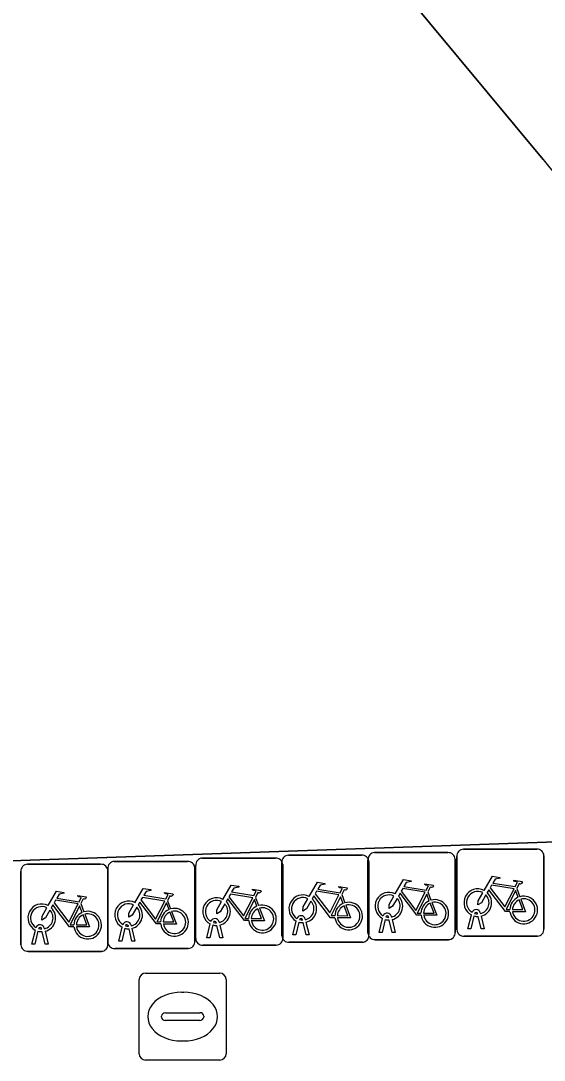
# Model space of a CAD drawing. Extents: x 160554 to 161248, y 385329 to 386506.
# Drawn here: x 160970.29 to 160976.3, y 386236.23 to 386248.17 of the extents above; entities that cross this region are included whole.
import ezdxf

# ---------------------------------------------------------------- set-up
doc = ezdxf.new("R2010")
doc.units = 0
for name, color, linetype in [('IMGEO_Brandkraan', 7, 'Continuous'), ('IMGEO_Fietsenrek', 7, 'Continuous'), ('IMGEO_Groenvoorziening', 7, 'Continuous'), ('IMGEO_Rijbaan_lokaal_open', 7, 'Continuous'), ('IMGEO_Voetpad_open', 7, 'Continuous')]:
    doc.layers.add(name, color=color, linetype=linetype)

msp = doc.modelspace()

# ---------------------------------------------------------------- linework, layer by layer
at = {"layer": 'IMGEO_Brandkraan'}
for p, q in [((160971.649, 386236.306), (160971.649, 386237.158)), ((160971.724, 386237.232), (160972.576, 386237.232)), ((160972.65, 386237.158), (160972.65, 386236.306)), ((160972.137, 386237.012), (160972.162, 386237.012)), ((160971.908, 386236.726), (160971.908, 386236.738)), ((160972.346, 386236.689), (160971.948, 386236.689)), ((160971.951, 386236.775), (160972.349, 386236.775)), ((160972.392, 386236.738), (160972.392, 386236.726)), ((160972.16, 386236.452), (160972.135, 386236.452)), ((160972.576, 386236.232), (160971.724, 386236.232))]:
    msp.add_line(p, q, dxfattribs=at)
for points in [[(160971.649, 386236.306), (160971.649, 386237.158)], [(160971.724, 386237.232), (160972.576, 386237.232)], [(160972.65, 386237.158), (160972.65, 386236.306)], [(160972.576, 386236.232), (160971.724, 386236.232)]]:
    msp.add_lwpolyline(points, dxfattribs=at)
for centre, radius, start, end in [((160971.726, 386237.156), 0.0765, 91.552, 178.448), ((160971.726, 386237.156), 0.0765, 91.552, 178.448), ((160972.574, 386237.156), 0.0765, 1.552, 88.448), ((160972.574, 386237.156), 0.0765, 1.552, 88.448), ((160971.948, 386236.735), 0.0403, 85.8775, 175.7526), ((160971.945, 386236.725), 0.0366, 178.938, 274.7102), ((160972.349, 386236.732), 0.043, 264.8664, 352.4533), ((160972.353, 386236.737), 0.0386, 1.7309, 96.639), ((160971.726, 386236.308), 0.0765, 181.552, 268.448), ((160971.726, 386236.308), 0.0765, 181.552, 268.448), ((160972.574, 386236.308), 0.0765, 271.552, 358.448), ((160972.574, 386236.308), 0.0765, 271.552, 358.448)]:
    msp.add_arc(centre, radius, start, end, dxfattribs=at)
for centre, major_axis, ratio, start_param, end_param in [((160972.136, 386236.732), (-0.387, 0.002), 0.722429, 4.712389, 7.853982), ((160972.161, 386236.732), (-0.39, 0.002), 0.717154, 1.570796, 4.712389)]:
    msp.add_ellipse(centre, major_axis=major_axis, ratio=ratio, start_param=start_param, end_param=end_param, dxfattribs=at)
at = {"layer": 'IMGEO_Fietsenrek'}
for p, q in [((160973.364, 386238.586), (160974.205, 386238.586)), ((160974.205, 386238.586), (160973.364, 386238.586)), ((160974.353, 386238.616), (160975.194, 386238.616)), ((160975.194, 386238.616), (160974.353, 386238.616)), ((160975.374, 386238.656), (160976.215, 386238.656)), ((160976.215, 386238.656), (160975.374, 386238.656)), ((160976.299, 386238.581), (160976.299, 386237.74)), ((160976.299, 386237.74), (160976.299, 386238.581)), ((160970.367, 386238.482), (160971.208, 386238.482)), ((160971.208, 386238.482), (160970.367, 386238.482)), ((160971.364, 386238.515), (160972.205, 386238.515)), ((160972.205, 386238.515), (160971.364, 386238.515)), ((160972.299, 386237.628), (160972.299, 386238.469)), ((160972.299, 386238.469), (160972.299, 386237.628)), ((160972.374, 386238.553), (160973.215, 386238.553)), ((160973.215, 386238.553), (160972.374, 386238.553)), ((160973.289, 386237.661), (160973.289, 386238.502)), ((160973.289, 386238.502), (160973.289, 386237.661)), ((160973.299, 386238.478), (160973.299, 386237.637)), ((160973.299, 386237.637), (160973.299, 386238.478)), ((160974.278, 386237.691), (160974.278, 386238.532)), ((160974.278, 386238.532), (160974.278, 386237.691)), ((160974.289, 386238.511), (160974.289, 386237.67)), ((160974.289, 386237.67), (160974.289, 386238.511)), ((160975.278, 386238.541), (160975.278, 386237.7)), ((160975.278, 386237.7), (160975.278, 386238.541)), ((160975.299, 386237.731), (160975.299, 386238.572)), ((160975.299, 386238.572), (160975.299, 386237.731)), ((160970.292, 386237.557), (160970.292, 386238.398)), ((160970.292, 386238.398), (160970.292, 386237.557)), ((160971.289, 386237.59), (160971.289, 386238.431)), ((160971.289, 386238.431), (160971.289, 386237.59)), ((160971.292, 386238.407), (160971.292, 386237.566)), ((160971.292, 386237.566), (160971.292, 386238.407)), ((160972.289, 386238.44), (160972.289, 386237.599)), ((160972.289, 386237.599), (160972.289, 386238.44)), ((160972.986, 386238.102), (160973.022, 386238.007)), ((160973.976, 386238.135), (160974.012, 386238.04)), ((160974.965, 386238.165), (160975.001, 386238.07)), ((160975.986, 386238.205), (160976.022, 386238.11)), ((160970.979, 386238.031), (160971.015, 386237.936)), ((160971.976, 386238.064), (160972.012, 386237.969)), ((160974.516, 386237.872), (160974.515, 386237.876)), ((160974.547, 386237.883), (160974.548, 386237.876)), ((160975.426, 386237.74), (160975.465, 386237.9)), ((160975.495, 386237.888), (160975.46, 386237.74)), ((160975.537, 386237.912), (160975.536, 386237.916)), ((160975.578, 386237.74), (160975.544, 386237.882)), ((160975.568, 386237.923), (160975.569, 386237.916)), ((160975.576, 386237.886), (160975.611, 386237.74)), ((160970.53, 386237.738), (160970.529, 386237.742)), ((160970.561, 386237.749), (160970.562, 386237.742)), ((160971.416, 386237.599), (160971.455, 386237.759)), ((160971.485, 386237.747), (160971.45, 386237.599)), ((160971.527, 386237.771), (160971.526, 386237.775)), ((160971.558, 386237.782), (160971.559, 386237.775)), ((160971.566, 386237.745), (160971.601, 386237.599)), ((160972.426, 386237.637), (160972.465, 386237.797)), ((160972.495, 386237.785), (160972.46, 386237.637)), ((160972.537, 386237.809), (160972.536, 386237.813)), ((160972.578, 386237.637), (160972.544, 386237.779)), ((160972.568, 386237.82), (160972.569, 386237.813)), ((160972.576, 386237.783), (160972.611, 386237.637)), ((160973.416, 386237.67), (160973.455, 386237.83)), ((160973.485, 386237.818), (160973.45, 386237.67)), ((160973.527, 386237.842), (160973.526, 386237.846)), ((160973.568, 386237.67), (160973.534, 386237.812)), ((160973.558, 386237.853), (160973.559, 386237.846)), ((160973.566, 386237.816), (160973.601, 386237.67)), ((160974.405, 386237.7), (160974.444, 386237.86)), ((160974.474, 386237.848), (160974.439, 386237.7)), ((160974.557, 386237.7), (160974.523, 386237.842)), ((160974.555, 386237.846), (160974.59, 386237.7)), ((160970.419, 386237.566), (160970.458, 386237.726)), ((160970.488, 386237.714), (160970.453, 386237.566)), ((160970.571, 386237.566), (160970.537, 386237.708)), ((160970.569, 386237.712), (160970.604, 386237.566)), ((160971.568, 386237.599), (160971.534, 386237.741)), ((160972.46, 386237.637), (160972.426, 386237.637)), ((160972.611, 386237.637), (160972.578, 386237.637)), ((160973.45, 386237.67), (160973.416, 386237.67)), ((160973.601, 386237.67), (160973.568, 386237.67)), ((160974.439, 386237.7), (160974.405, 386237.7)), ((160974.59, 386237.7), (160974.557, 386237.7)), ((160976.224, 386237.656), (160975.383, 386237.656)), ((160975.383, 386237.656), (160976.224, 386237.656)), ((160975.46, 386237.74), (160975.426, 386237.74)), ((160975.611, 386237.74), (160975.578, 386237.74)), ((160970.453, 386237.566), (160970.419, 386237.566)), ((160970.604, 386237.566), (160970.571, 386237.566)), ((160972.214, 386237.515), (160971.373, 386237.515)), ((160971.373, 386237.515), (160972.214, 386237.515)), ((160971.45, 386237.599), (160971.416, 386237.599)), ((160971.601, 386237.599), (160971.568, 386237.599)), ((160973.224, 386237.553), (160972.383, 386237.553)), ((160972.383, 386237.553), (160973.224, 386237.553)), ((160974.214, 386237.586), (160973.373, 386237.586)), ((160973.373, 386237.586), (160974.214, 386237.586)), ((160975.203, 386237.616), (160974.362, 386237.616)), ((160974.362, 386237.616), (160975.203, 386237.616)), ((160971.217, 386237.482), (160970.376, 386237.482)), ((160970.376, 386237.482), (160971.217, 386237.482))]:
    msp.add_line(p, q, dxfattribs=at)
for points in [[(160975.612, 386238.182), (160975.707, 386238.346), (160975.793, 386238.332), (160975.795, 386238.323), (160975.739, 386238.312), (160975.712, 386238.267), (160975.968, 386238.226)], [(160972.612, 386238.079), (160972.707, 386238.243), (160972.793, 386238.229), (160972.795, 386238.22), (160972.739, 386238.209), (160972.712, 386238.164), (160972.968, 386238.123)], [(160973.602, 386238.112), (160973.697, 386238.276), (160973.783, 386238.262), (160973.785, 386238.253), (160973.729, 386238.242), (160973.702, 386238.197), (160973.958, 386238.156)], [(160973.958, 386238.156), (160973.983, 386238.205), (160973.977, 386238.209), (160973.954, 386238.213), (160973.942, 386238.22), (160973.941, 386238.223), (160973.943, 386238.228), (160974.038, 386238.213), (160974.04, 386238.203), (160974.03, 386238.19), (160974.018, 386238.184), (160974.004, 386238.19), (160973.976, 386238.135)], [(160974.591, 386238.142), (160974.686, 386238.306), (160974.772, 386238.292), (160974.774, 386238.283), (160974.718, 386238.272), (160974.691, 386238.227), (160974.947, 386238.186)], [(160974.947, 386238.186), (160974.972, 386238.235), (160974.966, 386238.239), (160974.943, 386238.243), (160974.931, 386238.25), (160974.93, 386238.253), (160974.932, 386238.258), (160975.027, 386238.243), (160975.029, 386238.233), (160975.019, 386238.22), (160975.007, 386238.214), (160974.993, 386238.22), (160974.965, 386238.165)], [(160975.955, 386238.201), (160975.698, 386238.242), (160975.681, 386238.213), (160975.848, 386237.993), (160975.955, 386238.201)], [(160975.968, 386238.226), (160975.993, 386238.275), (160975.987, 386238.279), (160975.964, 386238.283), (160975.952, 386238.29), (160975.951, 386238.293), (160975.953, 386238.298), (160976.048, 386238.283), (160976.05, 386238.273), (160976.04, 386238.26), (160976.028, 386238.254), (160976.014, 386238.26), (160975.986, 386238.205)], [(160970.605, 386238.008), (160970.7, 386238.172), (160970.786, 386238.158), (160970.788, 386238.149), (160970.732, 386238.138), (160970.705, 386238.093), (160970.961, 386238.052)], [(160970.961, 386238.052), (160970.986, 386238.101), (160970.98, 386238.105), (160970.957, 386238.109), (160970.945, 386238.116), (160970.944, 386238.119), (160970.946, 386238.124), (160971.041, 386238.109), (160971.043, 386238.099), (160971.033, 386238.086), (160971.021, 386238.08), (160971.007, 386238.086), (160970.979, 386238.031)], [(160971.602, 386238.041), (160971.697, 386238.205), (160971.783, 386238.191), (160971.785, 386238.182), (160971.729, 386238.171), (160971.702, 386238.126), (160971.958, 386238.085)], [(160971.945, 386238.06), (160971.688, 386238.101), (160971.671, 386238.072), (160971.838, 386237.852), (160971.945, 386238.06)], [(160971.958, 386238.085), (160971.983, 386238.134), (160971.977, 386238.138), (160971.954, 386238.142), (160971.942, 386238.149), (160971.941, 386238.152), (160971.943, 386238.157), (160972.038, 386238.142), (160972.04, 386238.132), (160972.03, 386238.119), (160972.018, 386238.113), (160972.004, 386238.119), (160971.976, 386238.064)], [(160972.955, 386238.098), (160972.698, 386238.139), (160972.681, 386238.11), (160972.848, 386237.89), (160972.955, 386238.098)], [(160972.968, 386238.123), (160972.993, 386238.172), (160972.987, 386238.176), (160972.964, 386238.18), (160972.952, 386238.187), (160972.951, 386238.19), (160972.953, 386238.195), (160973.048, 386238.18), (160973.05, 386238.17), (160973.04, 386238.157), (160973.028, 386238.151), (160973.014, 386238.157), (160972.986, 386238.102)], [(160973.898, 386237.868), (160973.848, 386237.868), (160973.657, 386238.119), (160973.638, 386238.087)], [(160973.945, 386238.131), (160973.688, 386238.172), (160973.671, 386238.143), (160973.838, 386237.923), (160973.945, 386238.131)], [(160973.993, 386238.033), (160973.963, 386238.11), (160973.854, 386237.892), (160973.897, 386237.892)], [(160974.612, 386238.09), (160974.56, 386238), (160974.52, 386237.975), (160974.521, 386238.022), (160974.576, 386238.116)], [(160974.887, 386237.898), (160974.837, 386237.898), (160974.646, 386238.149), (160974.627, 386238.117)], [(160974.934, 386238.161), (160974.677, 386238.202), (160974.66, 386238.173), (160974.827, 386237.953), (160974.934, 386238.161)], [(160974.982, 386238.063), (160974.952, 386238.14), (160974.843, 386237.922), (160974.886, 386237.922)], [(160975.633, 386238.13), (160975.581, 386238.04), (160975.541, 386238.015), (160975.542, 386238.062), (160975.597, 386238.156)], [(160975.908, 386237.938), (160975.858, 386237.938), (160975.667, 386238.189), (160975.648, 386238.157)], [(160976.003, 386238.103), (160975.973, 386238.18), (160975.864, 386237.962), (160975.907, 386237.962)], [(160970.626, 386237.956), (160970.574, 386237.866), (160970.534, 386237.841), (160970.535, 386237.888), (160970.59, 386237.982)], [(160970.901, 386237.764), (160970.851, 386237.764), (160970.66, 386238.015), (160970.641, 386237.983)], [(160970.948, 386238.027), (160970.691, 386238.068), (160970.674, 386238.039), (160970.841, 386237.819), (160970.948, 386238.027)], [(160970.996, 386237.929), (160970.966, 386238.006), (160970.857, 386237.788), (160970.9, 386237.788)], [(160971.623, 386237.989), (160971.571, 386237.899), (160971.531, 386237.874), (160971.532, 386237.921), (160971.587, 386238.015)], [(160971.898, 386237.797), (160971.848, 386237.797), (160971.657, 386238.048), (160971.638, 386238.016)], [(160971.993, 386237.962), (160971.963, 386238.039), (160971.854, 386237.821), (160971.897, 386237.821)], [(160972.633, 386238.027), (160972.581, 386237.937), (160972.541, 386237.912), (160972.542, 386237.959), (160972.597, 386238.053)], [(160972.908, 386237.835), (160972.858, 386237.835), (160972.667, 386238.086), (160972.648, 386238.054)], [(160973.003, 386238), (160972.973, 386238.077), (160972.864, 386237.859), (160972.907, 386237.859)], [(160973.623, 386238.06), (160973.571, 386237.97), (160973.531, 386237.945), (160973.532, 386237.992), (160973.587, 386238.086)], [(160973.927, 386237.892), (160974.047, 386237.891), (160974.003, 386238.005)], [(160974.023, 386238.012), (160974.078, 386237.867), (160973.928, 386237.867)], [(160974.916, 386237.922), (160975.036, 386237.921), (160974.992, 386238.035)], [(160975.012, 386238.042), (160975.067, 386237.897), (160974.917, 386237.897)], [(160975.937, 386237.962), (160976.057, 386237.961), (160976.013, 386238.075)], [(160976.033, 386238.082), (160976.088, 386237.937), (160975.938, 386237.937)], [(160970.93, 386237.788), (160971.05, 386237.787), (160971.006, 386237.901)], [(160971.026, 386237.908), (160971.081, 386237.763), (160970.931, 386237.763)], [(160971.927, 386237.821), (160972.047, 386237.82), (160972.003, 386237.934)], [(160972.023, 386237.941), (160972.078, 386237.796), (160971.928, 386237.796)], [(160972.937, 386237.859), (160973.057, 386237.858), (160973.013, 386237.972)], [(160973.033, 386237.979), (160973.088, 386237.834), (160972.938, 386237.834)]]:
    msp.add_lwpolyline(points, dxfattribs=at)
for centre, radius, start, end in [((160973.367, 386238.508), 0.0779, 92.4484, 184.2845), ((160973.367, 386238.508), 0.0779, 92.4484, 184.2845), ((160974.211, 386238.508), 0.0779, 2.4484, 94.2845), ((160974.211, 386238.508), 0.0779, 2.4484, 94.2845), ((160974.356, 386238.538), 0.0779, 92.4484, 184.2845), ((160974.356, 386238.538), 0.0779, 92.4484, 184.2845), ((160975.2, 386238.538), 0.0779, 2.4484, 94.2845), ((160975.2, 386238.538), 0.0779, 2.4484, 94.2845), ((160975.377, 386238.578), 0.0779, 92.4484, 184.2845), ((160975.377, 386238.578), 0.0779, 92.4484, 184.2845), ((160976.221, 386238.578), 0.0779, 2.4484, 94.2845), ((160976.221, 386238.578), 0.0779, 2.4484, 94.2845), ((160970.37, 386238.404), 0.0779, 92.4484, 184.2845), ((160970.37, 386238.404), 0.0779, 92.4484, 184.2845), ((160971.214, 386238.404), 0.0779, 2.4484, 94.2845), ((160971.214, 386238.404), 0.0779, 2.4484, 94.2845), ((160971.367, 386238.437), 0.0779, 92.4484, 184.2845), ((160971.367, 386238.437), 0.0779, 92.4484, 184.2845), ((160972.211, 386238.437), 0.0779, 2.4484, 94.2845), ((160972.211, 386238.437), 0.0779, 2.4484, 94.2845), ((160972.377, 386238.475), 0.0779, 92.4484, 184.2845), ((160972.377, 386238.475), 0.0779, 92.4484, 184.2845), ((160973.221, 386238.475), 0.0779, 2.4484, 94.2845), ((160973.221, 386238.475), 0.0779, 2.4484, 94.2845), ((160973.529, 386237.971), 0.159, 62.6766, 242.1369), ((160973.529, 386237.971), 0.129, 63.3192, 238.903), ((160974.518, 386238.001), 0.159, 62.6766, 242.1369), ((160974.518, 386238.001), 0.129, 63.3192, 238.903), ((160974.518, 386238.001), 0.159, 283.5766, 46.6042), ((160975.539, 386238.041), 0.159, 62.6766, 242.1369), ((160975.539, 386238.041), 0.129, 63.3192, 238.903), ((160975.539, 386238.041), 0.129, 283.6043, 43.4302), ((160975.539, 386238.041), 0.159, 283.5766, 46.6042), ((160976.066, 386237.957), 0.159, 113.3408, 178.3217), ((160976.066, 386237.957), 0.159, 187.0065, 105.7708), ((160970.532, 386237.867), 0.159, 62.6766, 242.1369), ((160970.532, 386237.867), 0.129, 63.3192, 238.903), ((160970.532, 386237.867), 0.159, 283.5766, 46.6042), ((160971.529, 386237.9), 0.159, 62.6766, 242.1369), ((160971.529, 386237.9), 0.129, 63.3192, 238.903), ((160971.529, 386237.9), 0.129, 283.6043, 43.4302), ((160971.529, 386237.9), 0.159, 283.5766, 46.6042), ((160972.539, 386237.938), 0.159, 62.6766, 242.1369), ((160972.539, 386237.938), 0.129, 63.3192, 238.903), ((160972.539, 386237.938), 0.129, 283.6043, 43.4302), ((160972.539, 386237.938), 0.159, 283.5766, 46.6042), ((160973.066, 386237.854), 0.159, 113.3408, 178.3217), ((160973.066, 386237.854), 0.159, 187.0065, 105.7708), ((160973.066, 386237.854), 0.129, 188.6715, 104.5883), ((160973.529, 386237.971), 0.129, 283.6043, 43.4302), ((160973.529, 386237.971), 0.159, 283.5766, 46.6042), ((160974.056, 386237.887), 0.159, 113.3408, 178.3217), ((160974.056, 386237.887), 0.159, 187.0065, 105.7708), ((160974.056, 386237.887), 0.129, 113.923, 177.9556), ((160974.056, 386237.887), 0.129, 188.6715, 104.5883), ((160974.518, 386238.001), 0.129, 283.6043, 43.4302), ((160975.045, 386237.917), 0.159, 113.3408, 178.3217), ((160975.045, 386237.917), 0.159, 187.0065, 105.7708), ((160975.045, 386237.917), 0.129, 113.923, 177.9556), ((160975.045, 386237.917), 0.129, 188.6715, 104.5883), ((160976.066, 386237.957), 0.129, 113.923, 177.9556), ((160976.066, 386237.957), 0.129, 188.6715, 104.5883), ((160970.532, 386237.867), 0.129, 283.6043, 43.4302), ((160971.059, 386237.783), 0.159, 113.3408, 178.3217), ((160971.059, 386237.783), 0.159, 187.0065, 105.7708), ((160971.059, 386237.783), 0.129, 113.923, 177.9556), ((160971.059, 386237.783), 0.129, 188.6715, 104.5883), ((160972.056, 386237.816), 0.159, 113.3408, 178.3217), ((160972.056, 386237.816), 0.159, 187.0065, 105.7708), ((160972.056, 386237.816), 0.129, 113.923, 177.9556), ((160972.056, 386237.816), 0.129, 188.6715, 104.5883), ((160973.066, 386237.854), 0.129, 113.923, 177.9556), ((160973.509, 386237.842), 0.0499, 12.8025, 158.6934), ((160974.498, 386237.872), 0.0499, 12.8025, 158.6934), ((160974.498, 386237.872), 0.0174, 12.8025, 163.4502), ((160974.518, 386238.001), 0.129, 253.415, 269.0204), ((160975.519, 386237.912), 0.0499, 12.8025, 158.6934), ((160975.539, 386238.041), 0.159, 253.9967, 271.7867), ((160975.519, 386237.912), 0.0174, 12.8025, 163.4502), ((160975.539, 386238.041), 0.129, 253.415, 269.0204), ((160970.512, 386237.738), 0.0499, 12.8025, 158.6934), ((160970.512, 386237.738), 0.0174, 12.8025, 163.4502), ((160970.532, 386237.867), 0.129, 253.415, 269.0204), ((160971.509, 386237.771), 0.0499, 12.8025, 158.6934), ((160971.529, 386237.9), 0.159, 253.9967, 271.7867), ((160971.509, 386237.771), 0.0174, 12.8025, 163.4502), ((160971.529, 386237.9), 0.129, 253.415, 269.0204), ((160972.519, 386237.809), 0.0499, 12.8025, 158.6934), ((160972.539, 386237.938), 0.159, 253.9967, 271.7867), ((160972.519, 386237.809), 0.0174, 12.8025, 163.4502), ((160972.539, 386237.938), 0.129, 253.415, 269.0204), ((160973.529, 386237.971), 0.159, 253.9967, 271.7867), ((160973.509, 386237.842), 0.0174, 12.8025, 163.4502), ((160973.529, 386237.971), 0.129, 253.415, 269.0204), ((160974.518, 386238.001), 0.159, 253.9967, 271.7867), ((160970.532, 386237.867), 0.159, 253.9967, 271.7867), ((160972.377, 386237.631), 0.0779, 182.4484, 274.2845), ((160972.377, 386237.631), 0.0779, 182.4484, 274.2845), ((160973.221, 386237.631), 0.0779, 272.4484, 4.2845), ((160973.221, 386237.631), 0.0779, 272.4484, 4.2845), ((160973.367, 386237.664), 0.0779, 182.4484, 274.2845), ((160973.367, 386237.664), 0.0779, 182.4484, 274.2845), ((160974.211, 386237.664), 0.0779, 272.4484, 4.2845), ((160974.211, 386237.664), 0.0779, 272.4484, 4.2845), ((160974.356, 386237.694), 0.0779, 182.4484, 274.2845), ((160974.356, 386237.694), 0.0779, 182.4484, 274.2845), ((160975.2, 386237.694), 0.0779, 272.4484, 4.2845), ((160975.2, 386237.694), 0.0779, 272.4484, 4.2845), ((160975.377, 386237.734), 0.0779, 182.4484, 274.2845), ((160975.377, 386237.734), 0.0779, 182.4484, 274.2845), ((160976.221, 386237.734), 0.0779, 272.4484, 4.2845), ((160976.221, 386237.734), 0.0779, 272.4484, 4.2845), ((160970.37, 386237.56), 0.0779, 182.4484, 274.2845), ((160970.37, 386237.56), 0.0779, 182.4484, 274.2845), ((160971.214, 386237.56), 0.0779, 272.4484, 4.2845), ((160971.214, 386237.56), 0.0779, 272.4484, 4.2845), ((160971.367, 386237.593), 0.0779, 182.4484, 274.2845), ((160971.367, 386237.593), 0.0779, 182.4484, 274.2845), ((160972.211, 386237.593), 0.0779, 272.4484, 4.2845), ((160972.211, 386237.593), 0.0779, 272.4484, 4.2845)]:
    msp.add_arc(centre, radius, start, end, dxfattribs=at)
at = {"layer": 'IMGEO_Groenvoorziening'}
for points in [[(160976.288, 386246.578), (160974.342, 386248.925)], [(160931.272, 386239.044), (160930.591, 386239.026), (160930.651, 386237.142), (160983.686, 386238.993), (160989.383, 386239.192), (160989.282, 386242.051), (160985.3, 386241.93)]]:
    msp.add_lwpolyline(points, dxfattribs=at)
msp.add_arc((160987.577, 386255.822), 14.591, 219.3123, 250.4773, dxfattribs=at)
at = {"layer": 'IMGEO_Rijbaan_lokaal_open'}
msp.add_lwpolyline([(160988.085, 386275.995), (160989.087, 386247.587), (160989.24, 386243.256), (160989.282, 386242.051), (160989.383, 386239.192), (160983.686, 386238.993), (160930.651, 386237.142), (160930.591, 386239.026), (160930.553, 386240.227), (160930.5, 386241.876), (160928.494, 386241.814), (160928.056, 386254.705), (160929.444, 386254.763), (160929.218, 386260.72), (160924.826, 386260.56), (160925.478, 386241.688), (160923.77, 386241.663), (160923.128, 386260.498), (160923.086, 386260.496), (160922.836, 386266.648), (160916.727, 386266.406), (160916.379, 386275.892)], dxfattribs=at)
at = {"layer": 'IMGEO_Voetpad_open'}
msp.add_lwpolyline([(160974.342, 386248.925), (160976.288, 386246.578)], dxfattribs=at)
msp.add_arc((160987.577, 386255.822), 14.591, 219.3123, 250.4773, dxfattribs=at)

doc.saveas('drawing.dxf')
